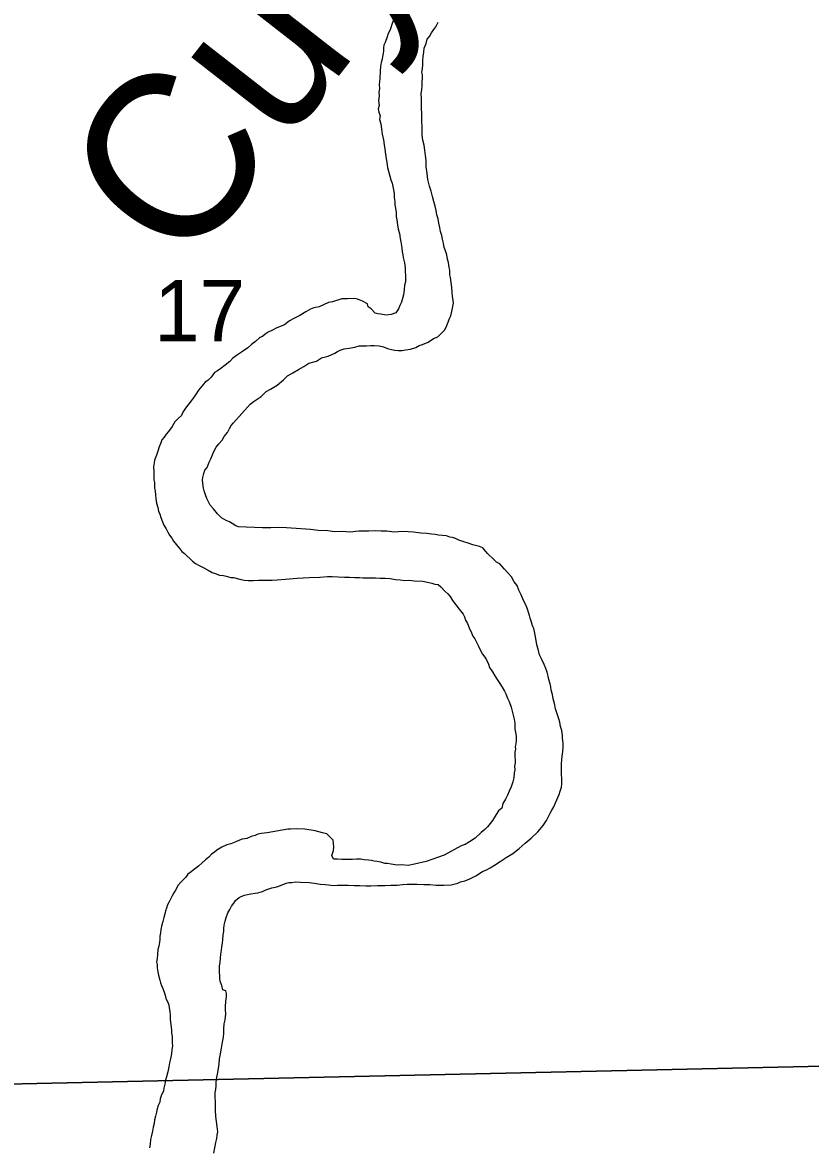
# Model space of a CAD drawing. Extents: x -10.1 to 68, y -9.5 to 29.2.
# Drawn here: x 7.864 to 8.402, y 17.95 to 18.718 of the extents above; entities that cross this region are included whole.
import ezdxf

# ---------------------------------------------------------------- set-up
doc = ezdxf.new("R2010")
doc.units = 0
for name, color, linetype in [('GM_X_Major_River', 7, 'Continuous'), ('GM_X_Major_River_Text', 7, 'Continuous'), ('GM_X_Section', 7, 'Continuous'), ('GM_X_Section_Text', 7, 'Continuous')]:
    doc.layers.add(name, color=color, linetype=linetype)

msp = doc.modelspace()

# ---------------------------------------------------------------- linework, layer by layer
at = {"layer": 'GM_X_Major_River'}
for points in [[(8.11736, 18.71927), (8.11629, 18.7162), (8.11558, 18.7139), (8.11486, 18.71198), (8.11376, 18.71006), (8.11306, 18.70776), (8.11162, 18.70392), (8.1109, 18.702), (8.11057, 18.70009), (8.11061, 18.69819), (8.11027, 18.69628), (8.10994, 18.69437), (8.1096, 18.69246), (8.10889, 18.69016), (8.10857, 18.68749), (8.10826, 18.68444), (8.108, 18.6791), (8.10771, 18.67529), (8.10778, 18.67225), (8.10745, 18.66996), (8.10751, 18.66729), (8.1072, 18.66424), (8.10766, 18.66083), (8.10695, 18.65853), (8.10738, 18.65626), (8.1082, 18.65361), (8.10788, 18.65132), (8.10871, 18.6483), (8.10917, 18.64488), (8.10963, 18.64109), (8.11048, 18.6373), (8.11094, 18.63389), (8.11139, 18.63085), (8.11185, 18.62744), (8.1123, 18.6244), (8.11274, 18.62175), (8.1132, 18.61834), (8.11567, 18.61002), (8.11648, 18.60776), (8.11692, 18.60548), (8.11735, 18.60321), (8.11779, 18.60056), (8.11785, 18.5979), (8.11829, 18.59524), (8.11834, 18.59296), (8.11877, 18.59069), (8.11923, 18.58765), (8.11928, 18.58499), (8.11972, 18.58272), (8.12018, 18.5793), (8.12063, 18.57627), (8.12146, 18.57324), (8.12192, 18.56983), (8.12235, 18.56756), (8.1232, 18.56339), (8.12327, 18.56073), (8.12369, 18.55883), (8.12411, 18.55694), (8.12454, 18.55505), (8.12496, 18.55315), (8.12542, 18.54974), (8.12546, 18.54784), (8.12555, 18.54404), (8.12564, 18.54023), (8.12493, 18.53794), (8.12462, 18.53488), (8.12431, 18.53145), (8.12362, 18.52877), (8.12291, 18.52647), (8.12182, 18.52416), (8.12073, 18.52186), (8.11889, 18.51915), (8.11587, 18.51794), (8.11246, 18.51748), (8.10864, 18.51816), (8.10673, 18.5185), (8.10482, 18.51883), (8.10209, 18.52181)], [(8.14659, 18.58904), (8.14576, 18.59206), (8.14493, 18.59508), (8.14409, 18.59849), (8.14324, 18.60228), (8.14202, 18.60567), (8.14078, 18.61021), (8.1403, 18.61439), (8.13982, 18.61894), (8.13972, 18.62312), (8.13926, 18.62654), (8.1388, 18.63033), (8.13834, 18.63375), (8.1375, 18.63715), (8.13704, 18.64057), (8.13698, 18.64323), (8.13676, 18.65274), (8.1367, 18.6554), (8.13662, 18.65882), (8.13656, 18.66149), (8.13648, 18.66529), (8.1364, 18.66871), (8.13671, 18.67176), (8.13703, 18.67444), (8.13698, 18.67672), (8.13729, 18.67977), (8.13724, 18.68167), (8.13682, 18.68356), (8.13715, 18.68585), (8.13747, 18.68852), (8.1374, 18.69157), (8.13772, 18.69424), (8.13803, 18.69729), (8.13835, 18.69996), (8.1398, 18.70304), (8.14049, 18.70609), (8.14197, 18.70803), (8.14344, 18.71035), (8.14491, 18.71266), (8.14638, 18.7146), (8.14784, 18.71768)], [(7.99723, 18.38169), (7.99449, 18.38505), (7.99214, 18.38766), (7.99095, 18.38991), (7.98976, 18.39217), (7.98893, 18.39481), (7.98811, 18.39746), (7.98769, 18.39935), (7.98723, 18.40277), (7.98681, 18.40466), (7.98714, 18.40657), (7.98784, 18.40925), (7.98855, 18.41155), (7.99003, 18.41349), (7.99147, 18.41694), (7.99256, 18.41925), (7.99364, 18.42194), (7.99436, 18.42386), (7.99618, 18.42732), (7.99803, 18.42965), (8.00026, 18.43198), (8.00172, 18.43468), (8.00394, 18.4374), (8.0054, 18.44009), (8.0065, 18.44202), (8.00798, 18.44395), (8.00984, 18.4459), (8.01206, 18.44823), (8.01948, 18.45677), (8.0221, 18.45873), (8.02697, 18.46189), (8.03032, 18.46539), (8.03332, 18.46698), (8.03783, 18.46975), (8.04231, 18.47327), (8.04492, 18.476), (8.04867, 18.47798), (8.05242, 18.48035), (8.05619, 18.48234), (8.05956, 18.4847), (8.06485, 18.48596), (8.06822, 18.48832), (8.07276, 18.48956), (8.07728, 18.49157), (8.07916, 18.49276), (8.08104, 18.49356), (8.08369, 18.49438), (8.0871, 18.49484), (8.09089, 18.49568), (8.09391, 18.49651), (8.09619, 18.49657), (8.09885, 18.49663), (8.1019, 18.49669), (8.10418, 18.49675), (8.10761, 18.49644), (8.11067, 18.49575), (8.11336, 18.49467), (8.11604, 18.49397), (8.11833, 18.49364), (8.12062, 18.49331), (8.12328, 18.49338), (8.12556, 18.49381), (8.12897, 18.49426), (8.13275, 18.49549), (8.135, 18.49669), (8.13727, 18.4975), (8.14103, 18.49911), (8.14479, 18.50147), (8.1478, 18.50269), (8.15003, 18.50502), (8.15226, 18.50735), (8.15336, 18.50928), (8.1548, 18.51274), (8.15552, 18.51465), (8.15661, 18.51696), (8.1573, 18.52002), (8.15798, 18.52346), (8.15831, 18.52575), (8.15827, 18.52765), (8.15782, 18.53031), (8.15738, 18.53296), (8.15731, 18.53638), (8.15685, 18.5398), (8.15639, 18.54321), (8.15596, 18.54511), (8.15589, 18.54815), (8.15547, 18.55004), (8.15501, 18.55346), (8.1542, 18.55572), (8.15375, 18.55876), (8.15293, 18.5614), (8.15212, 18.56367), (8.15167, 18.5667), (8.15085, 18.56934), (8.1504, 18.572), (8.14958, 18.57464), (8.14914, 18.5773), (8.14831, 18.58032), (8.14786, 18.58336), (8.14704, 18.586), (8.14659, 18.58904)], [(8.10209, 18.52181), (8.10015, 18.52329), (8.09972, 18.52519), (8.09626, 18.52701), (8.0928, 18.52845), (8.09089, 18.52879), (8.08595, 18.52868), (8.08214, 18.52859), (8.07572, 18.52654), (8.07307, 18.5261), (8.06667, 18.52329), (8.06288, 18.52244), (8.06061, 18.52163), (8.05762, 18.51966), (8.05349, 18.51729), (8.04935, 18.51529), (8.04634, 18.5137), (8.04298, 18.51096), (8.03769, 18.50894), (8.03431, 18.50696), (8.03168, 18.50576), (8.0298, 18.50457), (8.02794, 18.50301), (8.02605, 18.5022), (8.02307, 18.49947), (8.02045, 18.49751), (8.01784, 18.49517), (8.01484, 18.4932), (8.01072, 18.49044), (8.00773, 18.48809), (8.0055, 18.48576), (8.00251, 18.4834), (7.99952, 18.48105), (7.99727, 18.47948), (7.99502, 18.47829), (7.99281, 18.47519), (7.99057, 18.47286), (7.9887, 18.47168), (7.98648, 18.46896), (7.98426, 18.46625), (7.98205, 18.46315), (7.98058, 18.46084), (7.9791, 18.4589), (7.97762, 18.45696), (7.97541, 18.45387), (7.97357, 18.45116), (7.97248, 18.44886), (7.97024, 18.4469), (7.96801, 18.44457), (7.96618, 18.44148), (7.96359, 18.438), (7.96212, 18.43606), (7.96064, 18.43413), (7.95916, 18.43219), (7.95845, 18.43027), (7.95736, 18.42758), (7.95629, 18.42452), (7.95559, 18.42184), (7.95415, 18.41838), (7.95381, 18.41647), (7.95349, 18.4138), (7.95357, 18.41037), (7.95364, 18.40733), (7.9537, 18.40505), (7.95412, 18.40316), (7.95416, 18.40126), (7.9542, 18.39935), (7.95463, 18.39746), (7.9547, 18.39442), (7.95513, 18.39215), (7.95558, 18.38911), (7.95641, 18.38609), (7.95685, 18.38343), (7.95766, 18.38155), (7.95847, 18.37928), (7.95968, 18.37627), (7.96049, 18.374), (7.96207, 18.37137), (7.96327, 18.36912), (7.96445, 18.36724), (7.96602, 18.365), (7.96721, 18.36312), (7.96917, 18.3605), (7.97152, 18.35789), (7.9727, 18.35601), (7.97463, 18.35454), (7.98008, 18.34933), (7.98202, 18.34785), (7.98471, 18.34639), (7.98741, 18.34493), (7.99088, 18.34311), (7.99357, 18.34165), (7.99549, 18.34093), (7.99856, 18.33986), (8.00123, 18.33954), (8.00314, 18.3392), (8.00621, 18.33813), (8.00811, 18.33817), (8.01232, 18.33713), (8.01538, 18.33644), (8.01805, 18.33611)], [(8.23236, 18.19905), (8.23232, 18.20095), (8.23226, 18.20361), (8.23218, 18.20703), (8.23214, 18.20894), (8.2321, 18.21084), (8.23241, 18.21351), (8.23273, 18.21618), (8.23304, 18.21923), (8.23336, 18.2219), (8.23329, 18.22494), (8.23284, 18.22836), (8.23279, 18.23026), (8.23233, 18.23367), (8.23151, 18.23632), (8.23106, 18.23935), (8.23025, 18.24162), (8.22943, 18.24426), (8.22819, 18.24842), (8.22734, 18.25221), (8.22651, 18.25523), (8.22606, 18.25826), (8.22523, 18.26129), (8.2248, 18.26356), (8.22438, 18.26546), (8.22355, 18.26848), (8.22312, 18.27076), (8.22229, 18.2734), (8.22147, 18.27604), (8.22027, 18.27868), (8.21867, 18.28207), (8.21707, 18.28546), (8.21622, 18.28925), (8.21539, 18.29227), (8.21454, 18.29644), (8.2141, 18.29871), (8.21366, 18.30136), (8.21324, 18.30326), (8.21244, 18.30514), (8.21161, 18.30779), (8.21079, 18.31043), (8.21037, 18.31232), (8.20874, 18.31723), (8.20753, 18.31987), (8.20633, 18.32251), (8.20472, 18.32627), (8.20312, 18.32966), (8.20191, 18.33268), (8.19995, 18.3353), (8.19797, 18.33868), (8.19563, 18.34129), (8.19329, 18.3439), (8.19172, 18.34576), (8.19016, 18.34763), (8.18785, 18.34872), (8.18591, 18.35058), (8.18162, 18.35467), (8.1785, 18.3584), (8.17619, 18.35949), (8.17428, 18.35983), (8.1716, 18.36053), (8.16853, 18.3616), (8.16546, 18.36267), (8.16201, 18.36374), (8.1597, 18.36483), (8.15779, 18.36554), (8.15588, 18.36588), (8.15358, 18.36659), (8.15091, 18.36691), (8.14823, 18.36723), (8.14595, 18.36756), (8.14327, 18.36788), (8.14022, 18.36819), (8.13603, 18.36847), (8.13107, 18.36912), (8.12382, 18.36972), (8.11775, 18.3692), (8.11279, 18.36985), (8.10899, 18.36976), (8.10517, 18.37006), (8.10061, 18.36995), (8.09376, 18.3698), (8.08769, 18.36928), (8.08235, 18.36954), (8.07703, 18.36942), (8.07245, 18.37008), (8.06598, 18.37031), (8.06063, 18.37095), (8.04425, 18.3721), (8.03891, 18.37236), (8.03359, 18.37224), (8.02788, 18.37211), (8.02255, 18.37237), (8.01684, 18.37262), (8.0115, 18.37288), (8.00959, 18.3736), (8.00727, 18.37506), (8.00534, 18.37616), (8.00303, 18.37725), (7.99995, 18.37908), (7.99723, 18.38169)], [(8.01805, 18.33611), (8.02185, 18.3362), (8.02528, 18.33628), (8.02908, 18.33636), (8.0325, 18.33644), (8.03441, 18.33649), (8.03783, 18.33657), (8.04352, 18.33707), (8.0515, 18.33764), (8.05986, 18.33821), (8.06709, 18.33837), (8.0724, 18.33887), (8.07544, 18.33894), (8.07964, 18.33865), (8.08383, 18.33837), (8.08725, 18.33845), (8.09106, 18.33815), (8.0941, 18.33822), (8.0964, 18.33789), (8.09944, 18.33796), (8.10248, 18.33803), (8.10514, 18.33809), (8.10819, 18.33778), (8.11162, 18.33786), (8.11505, 18.33756), (8.11887, 18.33688), (8.12192, 18.33657), (8.12497, 18.33626), (8.12839, 18.33634), (8.13145, 18.33603), (8.13754, 18.33578), (8.1406, 18.33509), (8.14366, 18.3344), (8.14558, 18.33368), (8.14787, 18.33336), (8.1498, 18.33188), (8.15253, 18.3289), (8.15448, 18.32704), (8.15605, 18.32517), (8.15763, 18.32254), (8.15998, 18.31955), (8.16233, 18.31656), (8.16507, 18.3132), (8.16588, 18.31131), (8.16669, 18.30905), (8.16788, 18.30679), (8.16909, 18.30378), (8.17069, 18.30039), (8.1715, 18.29812), (8.17307, 18.29626), (8.17427, 18.29362), (8.17546, 18.29136), (8.17666, 18.28873), (8.17826, 18.28572), (8.17982, 18.28385), (8.181, 18.28197), (8.18221, 18.27896), (8.18303, 18.27669), (8.185, 18.27369), (8.18658, 18.27107), (8.18816, 18.26844), (8.19012, 18.26582), (8.19171, 18.26319), (8.19329, 18.26057), (8.19409, 18.25868), (8.1953, 18.25566), (8.19649, 18.25341), (8.19772, 18.24963), (8.19815, 18.24774), (8.19982, 18.24131), (8.20026, 18.23865), (8.20031, 18.23637), (8.20035, 18.23447), (8.20078, 18.23258), (8.20123, 18.22954), (8.20129, 18.22688), (8.20096, 18.22459), (8.20062, 18.22268), (8.20067, 18.22078), (8.20033, 18.21887), (8.20041, 18.21544), (8.20045, 18.21354), (8.20049, 18.21164), (8.20017, 18.20935), (8.20023, 18.20669), (8.19989, 18.20478), (8.19959, 18.20135), (8.19889, 18.19867), (8.19783, 18.19522), (8.19638, 18.19214), (8.19529, 18.18945), (8.19383, 18.18676), (8.192, 18.18367), (8.19131, 18.18061), (8.18907, 18.17866), (8.1876, 18.17634), (8.18504, 18.1721), (8.18356, 18.17016), (8.18171, 18.16784), (8.17985, 18.16589), (8.17723, 18.16393)], [(8.00264, 18.04505), (8.00294, 18.04848), (8.00325, 18.05153), (8.0032, 18.05381), (8.00277, 18.05571), (8.00085, 18.05642), (8.00002, 18.05945), (7.99921, 18.06172), (7.99879, 18.06361), (7.99862, 18.07083), (7.99858, 18.07273), (7.99891, 18.07503), (7.99922, 18.07808), (7.99954, 18.08075), (7.99986, 18.08342), (8.00018, 18.08571), (8.0005, 18.08838), (8.00083, 18.09067), (8.00113, 18.0941), (8.00146, 18.09639), (8.00142, 18.09829), (8.00175, 18.10058), (8.00245, 18.10326), (8.00315, 18.10594), (8.00422, 18.10901), (8.00569, 18.11133), (8.00678, 18.11364), (8.00825, 18.11557), (8.00935, 18.1175), (8.01197, 18.11946), (8.01536, 18.12106), (8.01763, 18.12149), (8.0199, 18.12193), (8.02294, 18.12237), (8.02483, 18.1228), (8.02786, 18.12363), (8.02974, 18.12443), (8.03163, 18.12524), (8.03427, 18.12606), (8.03767, 18.1269), (8.04145, 18.12812), (8.04409, 18.12932), (8.04598, 18.12975), (8.04788, 18.12979), (8.05053, 18.13023), (8.05397, 18.12993), (8.05968, 18.12968), (8.06349, 18.12938), (8.06731, 18.12871), (8.07074, 18.12841), (8.07303, 18.12808), (8.07609, 18.12777), (8.07913, 18.12784), (8.08635, 18.128), (8.09054, 18.12772), (8.09435, 18.1278), (8.09854, 18.12752), (8.10196, 18.12759), (8.10653, 18.1277), (8.11147, 18.12781), (8.11565, 18.1279), (8.11984, 18.128), (8.12363, 18.12847), (8.12667, 18.12854), (8.1301, 18.12861), (8.13352, 18.12869), (8.13809, 18.12841), (8.14227, 18.12851), (8.14648, 18.12784), (8.14876, 18.1279), (8.1518, 18.12796), (8.15674, 18.12808), (8.16128, 18.12932), (8.16317, 18.13012), (8.16619, 18.13095), (8.16921, 18.13216), (8.1741, 18.13456), (8.17635, 18.13613), (8.17822, 18.13732), (8.18086, 18.13852), (8.18349, 18.13972), (8.18649, 18.14169), (8.19024, 18.14406), (8.19437, 18.14681), (8.19887, 18.14958), (8.20335, 18.15311), (8.20746, 18.15662), (8.21156, 18.16014), (8.21603, 18.16443), (8.21974, 18.1687), (8.22194, 18.17217), (8.22303, 18.17448), (8.22449, 18.17718), (8.22559, 18.17911), (8.22706, 18.18142), (8.22814, 18.18411), (8.23067, 18.18988), (8.23138, 18.19218), (8.23208, 18.19485), (8.23241, 18.19715), (8.23236, 18.19905)], [(8.17723, 18.16393), (8.17314, 18.16003), (8.16938, 18.15766), (8.16639, 18.15569), (8.16374, 18.15487), (8.15209, 18.14852), (8.14756, 18.14689), (8.13964, 18.14405), (8.13169, 18.14235), (8.12752, 18.14149), (8.12257, 18.14176), (8.1199, 18.1417), (8.1157, 18.14236), (8.11341, 18.14269), (8.11151, 18.14265), (8.10882, 18.14373), (8.10615, 18.14405), (8.10424, 18.14439), (8.10233, 18.14473), (8.10042, 18.14506), (8.09737, 18.14537), (8.09508, 18.1457), (8.09204, 18.14563), (8.08938, 18.14557), (8.08595, 18.1455), (8.08405, 18.14545), (8.08215, 18.14541), (8.0791, 18.14572), (8.07644, 18.14566), (8.07524, 18.1483), (8.0763, 18.15175), (8.07663, 18.15404), (8.07614, 18.15859), (8.07419, 18.16083), (8.07185, 18.16306), (8.06879, 18.16375), (8.06649, 18.16446), (8.06381, 18.16516), (8.05694, 18.16615), (8.05123, 18.1664), (8.04705, 18.1663), (8.04514, 18.16626), (8.03113, 18.16366), (8.02695, 18.16318), (8.02468, 18.16275), (8.02279, 18.16195), (8.02015, 18.16112), (8.01713, 18.15991), (8.0141, 18.15947), (8.01222, 18.15866), (8.00958, 18.15746), (8.00618, 18.15624), (8.00354, 18.15542), (8.00015, 18.15382), (7.99677, 18.15184), (7.9949, 18.15028), (7.99303, 18.14909), (7.99117, 18.14715), (7.98893, 18.14519), (7.9867, 18.14324), (7.98408, 18.1409), (7.98147, 18.13894), (7.97923, 18.13698), (7.97698, 18.13541), (7.9755, 18.13347), (7.97253, 18.13036), (7.9703, 18.12803), (7.96848, 18.12456), (7.96738, 18.12264), (7.96628, 18.12071), (7.96518, 18.11878), (7.9641, 18.11647), (7.963, 18.11454), (7.96229, 18.11225), (7.96157, 18.11033), (7.96124, 18.10842), (7.96053, 18.10574), (7.95984, 18.10306), (7.95913, 18.10076), (7.95844, 18.0977), (7.95811, 18.09541), (7.95778, 18.09312), (7.95783, 18.09084), (7.95749, 18.08893), (7.95718, 18.08626), (7.95647, 18.08396), (7.95617, 18.08052), (7.95585, 18.07785), (7.95552, 18.07556), (7.95594, 18.07367), (7.95599, 18.07139), (7.95643, 18.06873), (7.95687, 18.06646), (7.95771, 18.06306), (7.95813, 18.06116), (7.95893, 18.05928), (7.95974, 18.05739), (7.96054, 18.05551), (7.96136, 18.05286), (7.9618, 18.05059), (7.96299, 18.04834)], [(7.96299, 18.04834), (7.9638, 18.04607), (7.96423, 18.04418), (7.96467, 18.04152), (7.96473, 18.03886), (7.96479, 18.0362), (7.96571, 18.02899), (7.96577, 18.02671), (7.9662, 18.02444), (7.96625, 18.02215), (7.96629, 18.02025), (7.96635, 18.01797), (7.96602, 18.01568), (7.96571, 18.01263), (7.96502, 18.00919), (7.96433, 18.00651), (7.96401, 18.00384), (7.96332, 18.0004), (7.96226, 17.99695), (7.96155, 17.99465), (7.96123, 17.99198), (7.96053, 17.9893), (7.9602, 17.98739), (7.95875, 17.98393), (7.95804, 17.98201), (7.95771, 17.97972), (7.95662, 17.97741), (7.95591, 17.97511), (7.95558, 17.97282), (7.95488, 17.97015), (7.95418, 17.96747), (7.95385, 17.96517), (7.95316, 17.96249), (7.95284, 17.95982), (7.95214, 17.95676), (7.95145, 17.95408), (7.95113, 17.95103), (7.95081, 17.94836)], [(7.99465, 17.94479), (7.99601, 17.95205), (7.99671, 17.95473), (7.99704, 17.95702), (7.99737, 17.95931), (7.9969, 17.96311), (7.99644, 17.96652), (7.99598, 17.96994), (7.99588, 17.97412), (7.99577, 17.97944), (7.99567, 17.98363), (7.99561, 17.98629), (7.99595, 17.9882), (7.99627, 17.99087), (7.99621, 17.99315), (7.99654, 17.99544), (7.99722, 17.99888), (7.9979, 18.0027), (7.99821, 18.00576), (7.99851, 18.00919), (7.99919, 18.01263), (7.99986, 18.01645), (8.00053, 18.02065), (8.00121, 18.02409), (8.00153, 18.02676), (8.00146, 18.0298), (8.00177, 18.03323), (8.00246, 18.03591), (8.00275, 18.04011), (8.00269, 18.04277), (8.00264, 18.04505)]]:
    msp.add_lwpolyline(points, dxfattribs=at)
at = {"layer": 'GM_X_Section'}
for points in [[(8.46351, 19.07568), (8.48344, 18.00591), (7.51188, 17.98436), (7.48836, 19.06584)], [(8.48344, 18.00591), (8.50762, 16.89377), (7.61953, 16.88585), (7.53565, 16.88478), (7.51188, 17.98436)]]:
    msp.add_lwpolyline(points, close=True, dxfattribs=at)

# ---------------------------------------------------------------- texts
at = {"layer": 'GM_X_Major_River_Text'}
msp.add_text('Cuyahoga', height=0.113711, rotation=52.06529, dxfattribs=at).set_placement((7.97461, 18.54565))
at = {"layer": 'GM_X_Section_Text'}
msp.add_text('17', height=0.041856, rotation=0.00001, dxfattribs=at).set_placement((7.95379, 18.49956))

doc.saveas('drawing.dxf')
